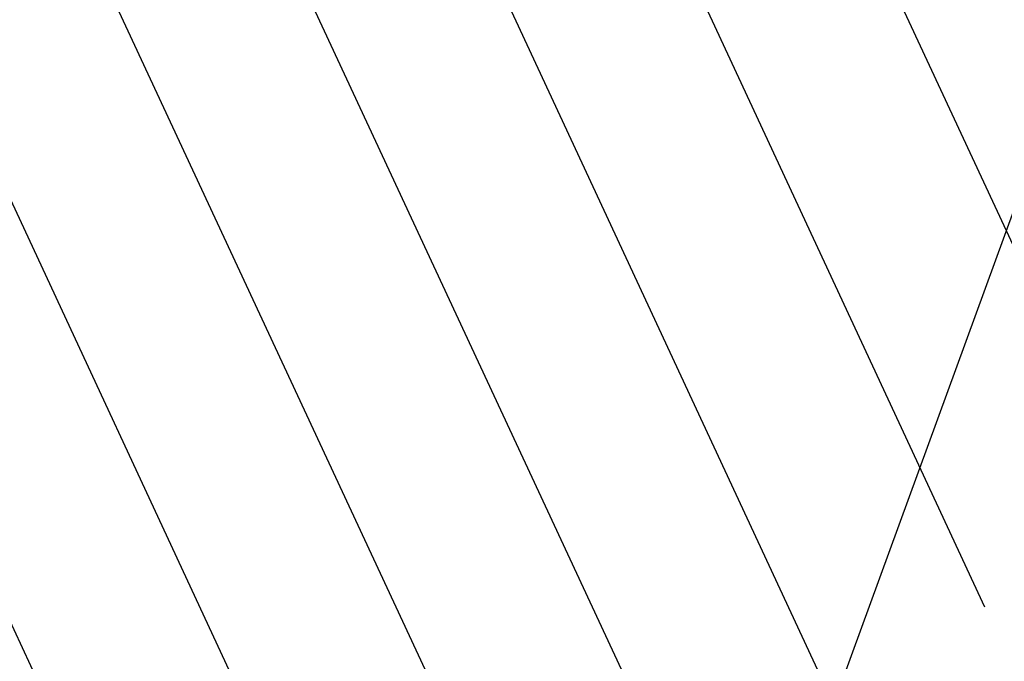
# Model space of a CAD drawing. Header units: millimetres. Extents: x 112481703 to 112588235, y 1264638581 to 1264713486.
# Tile 356 of 487: x 112582264 to 112583260, y 1264679389 to 1264680038. Entities that reach past the tile are written whole.
import ezdxf

# ---------------------------------------------------------------- set-up
doc = ezdxf.new("R2010")
doc.units = ezdxf.units.MM
doc.header["$LTSCALE"] = 0.5
doc.header["$MEASUREMENT"] = 0
doc.linetypes.add('PLINE', pattern=[0])
for name, color, linetype in [('862- M___Nettoareal', 7, 'Continuous'), ('862- M___Nettoareal(Polylinje)', 7, 'Continuous'), ('LA_farge_dekke_asfalt2', 7, 'Continuous')]:
    doc.layers.add(name, color=color, linetype=linetype)

# ---------------------------------------------------------------- blocks, each defined once
blk = doc.blocks.new('Akuttmottak_3_6', base_point=(112581925.35, 1264681173.33))
at = {"layer": '862- M___Nettoareal(Polylinje)', "linetype": 'PLINE', "flags": 128}
blk.add_lwpolyline([(112578050.45, 1264680907.59), (112582998.65, 1264679102.29), (112584074.94, 1264682052.33), (112579575.15, 1264683694.04), (112579126.74, 1264683857.63), (112578714.09, 1264682726.57)], close=True, dxfattribs=at)

msp = doc.modelspace()

# ---------------------------------------------------------------- hatches: boundary and pattern name
at = {"layer": 'LA_farge_dekke_asfalt2', "linetype": 'Continuous'}
h = msp.add_hatch(dxfattribs=at)
h.set_pattern_fill('Murverk', color=256, style=0, pattern_type=2)
h.set_pattern_definition([(294.956, (112557650, 1264717795), (163.1938, 75.94596), [])])
h.paths.add_polyline_path([(112562670.28, 1264672618.44), (112565507.41, 1264680394.81), (112573384.41, 1264677520.97), (112579262.36, 1264693631.99), (112587341.37, 1264690684.44), (112579714.93, 1264669780.94), (112576475.27, 1264670962.9), (112575386.63, 1264667979.01)])

# ---------------------------------------------------------------- block references
at = {"layer": '862- M___Nettoareal', "linetype": 'Continuous'}
msp.add_blockref('Akuttmottak_3_6', (112581925.35, 1264681173.33), dxfattribs=at)

doc.saveas('drawing.dxf')
